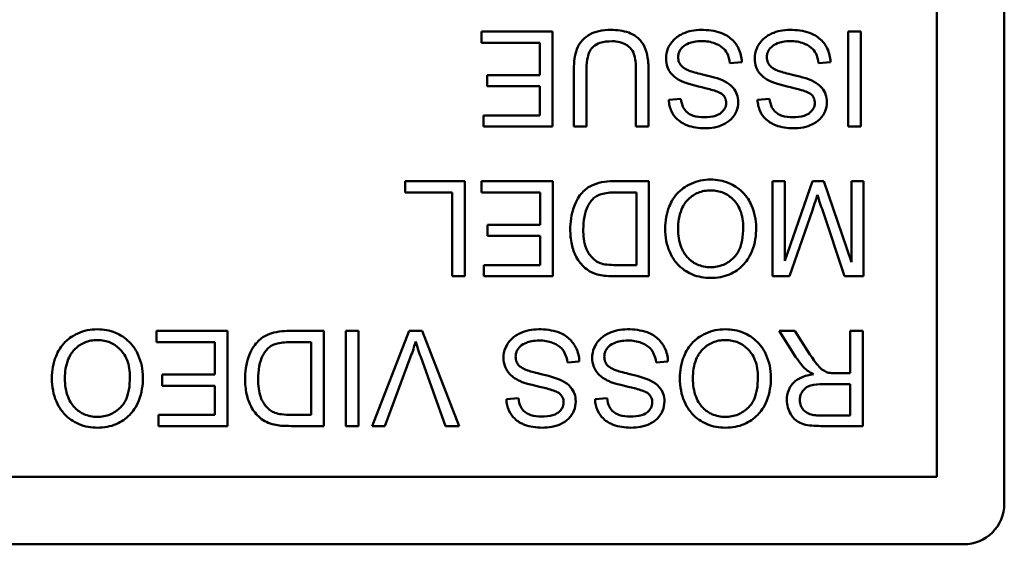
# Model space of a CAD drawing. Header units: inches. Extents: x 0.8 to 75.7, y -7.8 to 49.3.
# Tile 335 of 339: x 68.062 to 68.786, y 45.149 to 45.535. Entities that reach past the tile are written whole.
import ezdxf

# ---------------------------------------------------------------- set-up
doc = ezdxf.new("R2010")
doc.units = ezdxf.units.IN
doc.header["$MEASUREMENT"] = 0
doc.layers.add('Visible Edges(ROSSANSI)', color=7, linetype='Continuous', lineweight=50)

msp = doc.modelspace()

# ---------------------------------------------------------------- linework, layer by layer
at = {"layer": 'Visible Edges(ROSSANSI)'}
for p, q in [((68.78594, 45.86887), (68.78594, 45.17887)), ((68.73619, 45.84912), (68.73619, 45.19862)), ((68.45355, 45.52624), (68.40126, 45.52624)), ((68.40126, 45.52624), (68.40126, 45.51797)), ((68.45355, 45.45624), (68.45355, 45.52624)), ((68.68046, 45.52624), (68.67118, 45.52624)), ((68.67118, 45.52624), (68.67118, 45.45624)), ((68.68046, 45.45624), (68.68046, 45.52624)), ((68.40126, 45.51797), (68.44426, 45.51797)), ((68.44426, 45.51797), (68.44426, 45.49417)), ((68.58405, 45.50297), (68.5928, 45.50372)), ((68.6493, 45.50297), (68.65805, 45.50372)), ((68.44426, 45.49417), (68.40548, 45.49417)), ((68.40548, 45.49417), (68.40548, 45.4859)), ((68.46918, 45.49668), (68.46918, 45.45624)), ((68.47846, 45.45624), (68.47846, 45.49663)), ((68.51496, 45.49663), (68.51496, 45.45624)), ((68.52424, 45.45624), (68.52424, 45.49668)), ((68.40548, 45.4859), (68.44426, 45.4859)), ((68.44426, 45.4859), (68.44426, 45.46451)), ((68.54798, 45.47662), (68.53913, 45.47592)), ((68.61324, 45.47662), (68.60438, 45.47592)), ((68.44426, 45.46451), (68.40286, 45.46451)), ((68.40286, 45.46451), (68.40286, 45.45624)), ((68.40286, 45.45624), (68.45355, 45.45624)), ((68.46918, 45.45624), (68.47846, 45.45624)), ((68.51496, 45.45624), (68.52424, 45.45624)), ((68.67118, 45.45624), (68.68046, 45.45624)), ((68.34524, 45.41608), (68.34524, 45.40781)), ((68.38899, 45.41608), (68.34524, 45.41608)), ((68.38899, 45.34608), (68.38899, 45.41608)), ((68.45366, 45.41608), (68.40137, 45.41608)), ((68.40137, 45.41608), (68.40137, 45.40781)), ((68.45366, 45.34608), (68.45366, 45.41608)), ((68.52451, 45.41608), (68.49922, 45.41608)), ((68.52451, 45.34608), (68.52451, 45.41608)), ((68.62439, 45.41608), (68.61548, 45.41608)), ((68.61548, 45.41608), (68.61548, 45.34608)), ((68.64482, 45.41608), (68.62439, 45.3575)), ((68.62439, 45.3575), (68.62439, 45.41608)), ((68.65314, 45.41608), (68.64482, 45.41608)), ((68.67342, 45.35648), (68.65314, 45.41608)), ((68.68233, 45.41608), (68.67342, 45.41608)), ((68.67342, 45.41608), (68.67342, 45.35648)), ((68.68233, 45.34608), (68.68233, 45.41608)), ((68.34524, 45.40781), (68.37971, 45.40781)), ((68.37971, 45.40781), (68.37971, 45.34608)), ((68.40137, 45.40781), (68.44437, 45.40781)), ((68.44437, 45.40781), (68.44437, 45.38401)), ((68.50029, 45.40781), (68.51523, 45.40781)), ((68.51523, 45.40781), (68.51523, 45.35435)), ((68.62791, 45.34608), (68.64471, 45.39479)), ((68.65181, 45.39564), (68.6684, 45.34608)), ((68.44437, 45.38401), (68.40558, 45.38401)), ((68.40558, 45.38401), (68.40558, 45.37574)), ((68.40558, 45.37574), (68.44437, 45.37574)), ((68.44437, 45.37574), (68.44437, 45.35435)), ((68.44437, 45.35435), (68.40297, 45.35435)), ((68.40297, 45.35435), (68.40297, 45.34608)), ((68.51523, 45.35435), (68.5005, 45.35435)), ((68.37971, 45.34608), (68.38899, 45.34608)), ((68.40297, 45.34608), (68.45366, 45.34608)), ((68.50039, 45.34608), (68.52451, 45.34608)), ((68.61548, 45.34608), (68.62791, 45.34608)), ((68.6684, 45.34608), (68.68233, 45.34608)), ((68.21442, 45.30592), (68.16213, 45.30592)), ((68.16213, 45.30592), (68.16213, 45.29765)), ((68.21442, 45.23592), (68.21442, 45.30592)), ((68.28527, 45.30592), (68.25998, 45.30592)), ((68.28527, 45.23592), (68.28527, 45.30592)), ((68.31083, 45.30592), (68.30154, 45.30592)), ((68.30154, 45.30592), (68.30154, 45.23592)), ((68.31083, 45.23592), (68.31083, 45.30592)), ((68.34817, 45.30592), (68.32075, 45.23592)), ((68.35773, 45.30592), (68.34817, 45.30592)), ((68.38478, 45.23592), (68.35773, 45.30592)), ((68.63186, 45.30592), (68.62028, 45.30592)), ((68.62028, 45.30592), (68.63239, 45.28687)), ((68.64114, 45.29135), (68.63186, 45.30592)), ((68.6819, 45.30592), (68.67262, 45.30592)), ((68.67262, 45.30592), (68.67262, 45.27481)), ((68.6819, 45.23592), (68.6819, 45.30592)), ((68.16213, 45.29765), (68.20513, 45.29765)), ((68.20513, 45.29765), (68.20513, 45.27385)), ((68.26105, 45.29765), (68.27599, 45.29765)), ((68.27599, 45.29765), (68.27599, 45.24419)), ((68.33019, 45.23592), (68.34914, 45.28676)), ((68.35655, 45.28676), (68.37475, 45.23592)), ((68.46449, 45.28266), (68.47324, 45.2834)), ((68.52974, 45.28266), (68.53849, 45.2834)), ((68.20513, 45.27385), (68.16635, 45.27385)), ((68.16635, 45.27385), (68.16635, 45.26558)), ((68.67262, 45.27481), (68.66189, 45.27481)), ((68.16635, 45.26558), (68.20513, 45.26558)), ((68.20513, 45.26558), (68.20513, 45.24419)), ((68.65272, 45.26681), (68.67262, 45.26681)), ((68.67262, 45.26681), (68.67262, 45.24365)), ((68.42842, 45.2563), (68.41956, 45.25561)), ((68.49367, 45.2563), (68.48481, 45.25561)), ((68.20513, 45.24419), (68.16373, 45.24419)), ((68.16373, 45.24419), (68.16373, 45.23592)), ((68.27599, 45.24419), (68.26126, 45.24419)), ((68.67262, 45.24365), (68.65048, 45.24365)), ((68.16373, 45.23592), (68.21442, 45.23592)), ((68.26116, 45.23592), (68.28527, 45.23592)), ((68.30154, 45.23592), (68.31083, 45.23592)), ((68.32075, 45.23592), (68.33019, 45.23592)), ((68.37475, 45.23592), (68.38478, 45.23592)), ((68.65085, 45.23592), (68.6819, 45.23592)), ((68.73619, 45.19862), (67.3357, 45.19862)), ((68.75594, 45.14887), (67.31594, 45.14887))]:
    msp.add_line(p, q, dxfattribs=at)
msp.add_arc((68.75594, 45.17887), 0.03, 270, 0, dxfattribs=at)
for points, knots in [([(68.49655, 45.52741), (68.49358, 45.52741), (68.49053, 45.52716), (68.48515, 45.52592), (68.48274, 45.52505), (68.47955, 45.52315), (68.47683, 45.52147), (68.47261, 45.51621), (68.47156, 45.51378), (68.4696, 45.50699), (68.46918, 45.50181), (68.46918, 45.49668)], [-0.2166072, -0.2166072, -0.2166072, -0.2166072, -0.1473482, -0.1473482, -0.0880444, -0.0880444, -0.0610003, -0.0610003, -0.0390639, -0.0390639, 0, 0, 0, 0]), ([(68.52424, 45.49668), (68.52424, 45.50013), (68.52405, 45.50375), (68.52306, 45.50976), (68.52239, 45.51249), (68.52017, 45.51728), (68.51874, 45.51929), (68.51549, 45.5223), (68.51322, 45.52404), (68.50552, 45.5269), (68.50093, 45.52741), (68.49655, 45.52741)], [-0.1975273, -0.1975273, -0.1975273, -0.1975273, -0.1426157, -0.1426157, -0.1006588, -0.1006588, -0.0625294, -0.0625294, -0.0333767, -0.0333767, 0, 0, 0, 0]), ([(68.56292, 45.52741), (68.56054, 45.52741), (68.55817, 45.5272), (68.55365, 45.52628), (68.55152, 45.52561), (68.54745, 45.52375), (68.54503, 45.52235), (68.5405, 45.51784), (68.53922, 45.51542), (68.53753, 45.51137), (68.53705, 45.50895), (68.53705, 45.50644)], [-0.07460843, -0.07460843, -0.07460843, -0.07460843, -0.06031583, -0.06031583, -0.04686611, -0.04686611, -0.0334595, -0.0334595, -0.0191311, -0.0191311, 0, 0, 0, 0]), ([(68.5928, 45.50372), (68.59275, 45.50546), (68.59254, 45.50718), (68.59175, 45.51051), (68.5912, 45.51208), (68.58951, 45.5156), (68.58795, 45.51811), (68.58312, 45.52256), (68.58039, 45.52413), (68.57287, 45.52688), (68.56775, 45.52741), (68.56292, 45.52741)], [-0.1265646, -0.1265646, -0.1265646, -0.1265646, -0.1063105, -0.1063105, -0.0867708, -0.0867708, -0.06092, -0.06092, -0.0367883, -0.0367883, 0, 0, 0, 0]), ([(68.62817, 45.52741), (68.6258, 45.52741), (68.62342, 45.5272), (68.6189, 45.52628), (68.61677, 45.52561), (68.61271, 45.52375), (68.61028, 45.52235), (68.60575, 45.51784), (68.60447, 45.51542), (68.60278, 45.51137), (68.6023, 45.50895), (68.6023, 45.50644)], [-0.07460843, -0.07460843, -0.07460843, -0.07460843, -0.06031583, -0.06031583, -0.04686611, -0.04686611, -0.0334595, -0.0334595, -0.0191311, -0.0191311, 0, 0, 0, 0]), ([(68.65805, 45.50372), (68.658, 45.50546), (68.65779, 45.50718), (68.657, 45.51051), (68.65645, 45.51208), (68.65476, 45.5156), (68.65321, 45.51811), (68.64837, 45.52256), (68.64564, 45.52413), (68.63812, 45.52688), (68.633, 45.52741), (68.62817, 45.52741)], [-0.1265646, -0.1265646, -0.1265646, -0.1265646, -0.1063105, -0.1063105, -0.0867708, -0.0867708, -0.06092, -0.06092, -0.0367883, -0.0367883, 0, 0, 0, 0]), ([(68.47846, 45.49663), (68.47846, 45.49953), (68.47862, 45.50263), (68.47947, 45.50759), (68.48004, 45.50981), (68.48175, 45.51324), (68.48263, 45.51432), (68.48504, 45.51639), (68.48665, 45.51721), (68.49118, 45.51874), (68.49437, 45.51903), (68.49735, 45.51903)], [-0.07800138, -0.07800138, -0.07800138, -0.07800138, -0.06000461, -0.06000461, -0.04683519, -0.04683519, -0.03634647, -0.03634647, -0.02270714, -0.02270714, 0, 0, 0, 0]), ([(68.49735, 45.51903), (68.49927, 45.51903), (68.5012, 45.51885), (68.50517, 45.51789), (68.50669, 45.51715), (68.50921, 45.51564), (68.51045, 45.51457), (68.51282, 45.51149), (68.51345, 45.5097), (68.51471, 45.50507), (68.51496, 45.5007), (68.51496, 45.49663)], [-0.0655161, -0.0655161, -0.0655161, -0.0655161, -0.05934924, -0.05934924, -0.05237551, -0.05237551, -0.04326474, -0.04326474, -0.03108539, -0.03108539, 0, 0, 0, 0]), ([(68.54596, 45.50724), (68.54596, 45.50799), (68.54603, 45.50872), (68.54636, 45.51017), (68.5466, 45.51086), (68.54736, 45.51247), (68.54806, 45.51364), (68.55061, 45.516), (68.55223, 45.51688), (68.55599, 45.51835), (68.55902, 45.51914), (68.56335, 45.51914)], [-0.1198464, -0.1198464, -0.1198464, -0.1198464, -0.1021476, -0.1021476, -0.0845665, -0.0845665, -0.0597157, -0.0597157, -0.033016, -0.033016, 0, 0, 0, 0]), ([(68.56335, 45.51914), (68.56671, 45.51914), (68.57003, 45.51865), (68.57435, 45.51699), (68.57663, 45.51602), (68.58009, 45.51314), (68.58114, 45.51182), (68.58314, 45.50797), (68.58375, 45.50545), (68.58405, 45.50297)], [-0.107324, -0.107324, -0.107324, -0.107324, -0.0533157, -0.0533157, -0.0330085, -0.0330085, -0.0190304, -0.0190304, 0, 0, 0, 0]), ([(68.61121, 45.50724), (68.61121, 45.50799), (68.61129, 45.50872), (68.61161, 45.51017), (68.61185, 45.51086), (68.61261, 45.51247), (68.61331, 45.51364), (68.61587, 45.516), (68.61749, 45.51688), (68.62124, 45.51835), (68.62427, 45.51914), (68.6286, 45.51914)], [-0.1198464, -0.1198464, -0.1198464, -0.1198464, -0.1021476, -0.1021476, -0.0845665, -0.0845665, -0.0597157, -0.0597157, -0.033016, -0.033016, 0, 0, 0, 0]), ([(68.6286, 45.51914), (68.63196, 45.51914), (68.63529, 45.51865), (68.6396, 45.51699), (68.64188, 45.51602), (68.64534, 45.51314), (68.6464, 45.51182), (68.64839, 45.50797), (68.649, 45.50545), (68.6493, 45.50297)], [-0.107324, -0.107324, -0.107324, -0.107324, -0.0533157, -0.0533157, -0.0330085, -0.0330085, -0.0190304, -0.0190304, 0, 0, 0, 0]), ([(68.53705, 45.50644), (68.53705, 45.50419), (68.5374, 45.50199), (68.53877, 45.49841), (68.53975, 45.49639), (68.54375, 45.49221), (68.54629, 45.4906), (68.54894, 45.48937)], [-0.07507244, -0.07507244, -0.07507244, -0.07507244, -0.04408363, -0.04408363, -0.02229668, -0.02229668, 0, 0, 0, 0]), ([(68.55417, 45.49737), (68.55307, 45.49778), (68.55197, 45.49828), (68.55011, 45.49937), (68.54929, 45.49995), (68.5476, 45.50162), (68.54703, 45.50263), (68.54617, 45.50471), (68.54596, 45.50596), (68.54596, 45.50724)], [-0.02852942, -0.02852942, -0.02852942, -0.02852942, -0.02232332, -0.02232332, -0.01714408, -0.01714408, -0.00977945, -0.00977945, 0, 0, 0, 0]), ([(68.6023, 45.50644), (68.6023, 45.50419), (68.60265, 45.50199), (68.60402, 45.49841), (68.605, 45.49639), (68.609, 45.49221), (68.61154, 45.4906), (68.6142, 45.48937)], [-0.07507244, -0.07507244, -0.07507244, -0.07507244, -0.04408363, -0.04408363, -0.02229668, -0.02229668, 0, 0, 0, 0]), ([(68.61942, 45.49737), (68.61832, 45.49778), (68.61722, 45.49828), (68.61536, 45.49937), (68.61455, 45.49995), (68.61286, 45.50162), (68.61228, 45.50263), (68.61142, 45.50471), (68.61121, 45.50596), (68.61121, 45.50724)], [-0.02852942, -0.02852942, -0.02852942, -0.02852942, -0.02232332, -0.02232332, -0.01714408, -0.01714408, -0.00977945, -0.00977945, 0, 0, 0, 0]), ([(68.58026, 45.48953), (68.57625, 45.49167), (68.56878, 45.4934), (68.55961, 45.49567), (68.55596, 45.49666), (68.55417, 45.49737)], [-0.03234716, -0.03234716, -0.03234716, -0.03234716, -0.01467423, -0.01467423, 0, 0, 0, 0]), ([(68.64551, 45.48953), (68.6415, 45.49167), (68.63403, 45.4934), (68.62486, 45.49567), (68.62122, 45.49666), (68.61942, 45.49737)], [-0.03234716, -0.03234716, -0.03234716, -0.03234716, -0.01467423, -0.01467423, 0, 0, 0, 0]), ([(68.54894, 45.48937), (68.55351, 45.48729), (68.5626, 45.48543), (68.57107, 45.48326), (68.57436, 45.48228), (68.57734, 45.4808), (68.57803, 45.48039), (68.57856, 45.47993)], [-0.05341386, -0.05341386, -0.05341386, -0.05341386, -0.02217686, -0.02217686, -0.00529645, -0.00529645, 0, 0, 0, 0]), ([(68.59019, 45.47432), (68.59019, 45.47625), (68.58989, 45.47813), (68.58871, 45.48141), (68.58786, 45.48313), (68.5847, 45.48681), (68.58256, 45.48833), (68.58026, 45.48953)], [-0.05817705, -0.05817705, -0.05817705, -0.05817705, -0.03691839, -0.03691839, -0.0197421, -0.0197421, 0, 0, 0, 0]), ([(68.6142, 45.48937), (68.61876, 45.48729), (68.62786, 45.48543), (68.63633, 45.48326), (68.63961, 45.48228), (68.64259, 45.4808), (68.64329, 45.48039), (68.64381, 45.47993)], [-0.05341386, -0.05341386, -0.05341386, -0.05341386, -0.02217686, -0.02217686, -0.00529645, -0.00529645, 0, 0, 0, 0]), ([(68.65544, 45.47432), (68.65544, 45.47625), (68.65514, 45.47813), (68.65396, 45.48141), (68.65311, 45.48313), (68.64995, 45.48681), (68.64781, 45.48833), (68.64551, 45.48953)], [-0.05817705, -0.05817705, -0.05817705, -0.05817705, -0.03691839, -0.03691839, -0.0197421, -0.0197421, 0, 0, 0, 0]), ([(68.57856, 45.47993), (68.57901, 45.47951), (68.57943, 45.47906), (68.58013, 45.47808), (68.58042, 45.47757), (68.58109, 45.47596), (68.58128, 45.47483), (68.58128, 45.47368)], [-0.01796358, -0.01796358, -0.01796358, -0.01796358, -0.0132861, -0.0132861, -0.00877245, -0.00877245, 0, 0, 0, 0]), ([(68.64381, 45.47993), (68.64426, 45.47951), (68.64468, 45.47906), (68.64538, 45.47808), (68.64567, 45.47757), (68.64634, 45.47596), (68.64653, 45.47483), (68.64653, 45.47368)], [-0.01796358, -0.01796358, -0.01796358, -0.01796358, -0.0132861, -0.0132861, -0.00877245, -0.00877245, 0, 0, 0, 0]), ([(68.53913, 45.47592), (68.53918, 45.47446), (68.53936, 45.47301), (68.54001, 45.4702), (68.54047, 45.46887), (68.54208, 45.46542), (68.54346, 45.4634), (68.54764, 45.45943), (68.55025, 45.45809), (68.5566, 45.45562), (68.56105, 45.45501), (68.56548, 45.45501)], [-0.08343018, -0.08343018, -0.08343018, -0.08343018, -0.07466311, -0.07466311, -0.06617295, -0.06617295, -0.05190279, -0.05190279, -0.03376526, -0.03376526, 0, 0, 0, 0]), ([(68.56511, 45.46317), (68.56246, 45.46317), (68.55965, 45.46344), (68.55491, 45.46501), (68.55355, 45.46597), (68.55149, 45.46769), (68.55049, 45.46894), (68.54873, 45.47231), (68.54821, 45.47446), (68.54798, 45.47662)], [-0.04613229, -0.04613229, -0.04613229, -0.04613229, -0.03698273, -0.03698273, -0.02895659, -0.02895659, -0.01653601, -0.01653601, 0, 0, 0, 0]), ([(68.58128, 45.47368), (68.58128, 45.47299), (68.5812, 45.47231), (68.58089, 45.47097), (68.58065, 45.47034), (68.57971, 45.46849), (68.57879, 45.46743), (68.57697, 45.46588), (68.57571, 45.46496), (68.57083, 45.46342), (68.56784, 45.46317), (68.56511, 45.46317)], [-0.08933799, -0.08933799, -0.08933799, -0.08933799, -0.07672435, -0.07672435, -0.06432005, -0.06432005, -0.03885678, -0.03885678, -0.02076792, -0.02076792, 0, 0, 0, 0]), ([(68.56548, 45.45501), (68.56789, 45.45501), (68.57029, 45.45522), (68.57553, 45.45626), (68.57768, 45.45709), (68.58122, 45.45868), (68.58321, 45.45996), (68.58696, 45.46367), (68.58815, 45.46587), (68.58974, 45.46968), (68.59019, 45.47196), (68.59019, 45.47432)], [-0.05528023, -0.05528023, -0.05528023, -0.05528023, -0.04954856, -0.04954856, -0.0425134, -0.0425134, -0.03148023, -0.03148023, -0.01801418, -0.01801418, 0, 0, 0, 0]), ([(68.60438, 45.47592), (68.60443, 45.47446), (68.60461, 45.47301), (68.60527, 45.4702), (68.60572, 45.46887), (68.60733, 45.46542), (68.60871, 45.4634), (68.61289, 45.45943), (68.6155, 45.45809), (68.62185, 45.45562), (68.6263, 45.45501), (68.63074, 45.45501)], [-0.08343018, -0.08343018, -0.08343018, -0.08343018, -0.07466311, -0.07466311, -0.06617295, -0.06617295, -0.05190279, -0.05190279, -0.03376526, -0.03376526, 0, 0, 0, 0]), ([(68.63036, 45.46317), (68.62771, 45.46317), (68.6249, 45.46344), (68.62016, 45.46501), (68.6188, 45.46597), (68.61674, 45.46769), (68.61574, 45.46894), (68.61398, 45.47231), (68.61346, 45.47446), (68.61324, 45.47662)], [-0.04613229, -0.04613229, -0.04613229, -0.04613229, -0.03698273, -0.03698273, -0.02895659, -0.02895659, -0.01653601, -0.01653601, 0, 0, 0, 0]), ([(68.64653, 45.47368), (68.64653, 45.47299), (68.64645, 45.47231), (68.64614, 45.47097), (68.6459, 45.47034), (68.64496, 45.46849), (68.64404, 45.46743), (68.64222, 45.46588), (68.64096, 45.46496), (68.63608, 45.46342), (68.63309, 45.46317), (68.63036, 45.46317)], [-0.08933799, -0.08933799, -0.08933799, -0.08933799, -0.07672435, -0.07672435, -0.06432005, -0.06432005, -0.03885678, -0.03885678, -0.02076792, -0.02076792, 0, 0, 0, 0]), ([(68.63074, 45.45501), (68.63314, 45.45501), (68.63554, 45.45522), (68.64079, 45.45626), (68.64293, 45.45709), (68.64647, 45.45868), (68.64846, 45.45996), (68.65222, 45.46367), (68.6534, 45.46587), (68.65499, 45.46968), (68.65544, 45.47196), (68.65544, 45.47432)], [-0.05528023, -0.05528023, -0.05528023, -0.05528023, -0.04954856, -0.04954856, -0.0425134, -0.0425134, -0.03148023, -0.03148023, -0.01801418, -0.01801418, 0, 0, 0, 0]), ([(68.49922, 45.41608), (68.49473, 45.41608), (68.48884, 45.41563), (68.48073, 45.41226), (68.47836, 45.41068), (68.47401, 45.40628), (68.47178, 45.40345), (68.46702, 45.39174), (68.46662, 45.38502), (68.46662, 45.3807)], [-0.1200795, -0.1200795, -0.1200795, -0.1200795, -0.0782796, -0.0782796, -0.0553638, -0.0553638, -0.0328697, -0.0328697, 0, 0, 0, 0]), ([(68.56986, 45.41725), (68.56737, 45.41725), (68.56491, 45.41701), (68.56007, 45.41599), (68.55774, 45.41523), (68.5507, 45.41208), (68.54779, 45.4095), (68.54298, 45.40467), (68.54085, 45.40088), (68.53731, 45.39229), (68.53641, 45.38679), (68.53641, 45.38118)], [-0.09545269, -0.09545269, -0.09545269, -0.09545269, -0.08943102, -0.08943102, -0.0834784, -0.0834784, -0.07076079, -0.07076079, -0.04272432, -0.04272432, 0, 0, 0, 0]), ([(68.60337, 45.38198), (68.60337, 45.3848), (68.60309, 45.3876), (68.60192, 45.39309), (68.60105, 45.39574), (68.59863, 45.40115), (68.59665, 45.40471), (68.59036, 45.4109), (68.5869, 45.41318), (68.57893, 45.41648), (68.57445, 45.41725), (68.56986, 45.41725)], [-0.1682322, -0.1682322, -0.1682322, -0.1682322, -0.1351873, -0.1351873, -0.1023597, -0.1023597, -0.0657531, -0.0657531, -0.0349902, -0.0349902, 0, 0, 0, 0]), ([(68.48316, 45.4029), (68.48396, 45.40372), (68.48488, 45.4044), (68.48721, 45.40576), (68.48855, 45.40625), (68.49232, 45.40747), (68.49618, 45.40781), (68.50029, 45.40781)], [-0.04708302, -0.04708302, -0.04708302, -0.04708302, -0.04035783, -0.04035783, -0.03126514, -0.03126514, 0, 0, 0, 0]), ([(68.54596, 45.38108), (68.54596, 45.3859), (68.5466, 45.39087), (68.54984, 45.39855), (68.55164, 45.40098), (68.55568, 45.40492), (68.55799, 45.40648), (68.56357, 45.40879), (68.56671, 45.4093), (68.56991, 45.4093)], [-0.09679235, -0.09679235, -0.09679235, -0.09679235, -0.06739595, -0.06739595, -0.04602454, -0.04602454, -0.02441336, -0.02441336, 0, 0, 0, 0]), ([(68.56991, 45.4093), (68.57157, 45.4093), (68.57322, 45.40916), (68.57638, 45.40855), (68.57788, 45.4081), (68.5821, 45.40631), (68.58451, 45.40459), (68.58812, 45.40089), (68.59016, 45.39842), (68.59324, 45.39062), (68.59382, 45.38633), (68.59382, 45.38209)], [-0.1546798, -0.1546798, -0.1546798, -0.1546798, -0.1305725, -0.1305725, -0.1076542, -0.1076542, -0.063798, -0.063798, -0.0323126, -0.0323126, 0, 0, 0, 0]), ([(68.47617, 45.38054), (68.47617, 45.38364), (68.47638, 45.38685), (68.4776, 45.39331), (68.47852, 45.39562), (68.48026, 45.39931), (68.48152, 45.40126), (68.48316, 45.4029)], [-0.04322359, -0.04322359, -0.04322359, -0.04322359, -0.03115537, -0.03115537, -0.01763793, -0.01763793, 0, 0, 0, 0]), ([(68.64471, 45.39479), (68.64544, 45.3969), (68.64622, 45.39918), (68.64742, 45.40278), (68.64799, 45.4045), (68.64845, 45.40599)], [-0.02908715, -0.02908715, -0.02908715, -0.02908715, -0.01194965, -0.01194965, 0, 0, 0, 0]), ([(68.64845, 45.40599), (68.64887, 45.40463), (68.64939, 45.40305), (68.65046, 45.39973), (68.65116, 45.3976), (68.65181, 45.39564)], [-0.02649368, -0.02649368, -0.02649368, -0.02649368, -0.01572996, -0.01572996, 0, 0, 0, 0]), ([(68.46662, 45.3807), (68.46662, 45.37701), (68.46694, 45.37329), (68.46846, 45.36623), (68.46955, 45.36314), (68.47269, 45.35719), (68.4749, 45.35442), (68.47766, 45.35211)], [-0.07618913, -0.07618913, -0.07618913, -0.07618913, -0.05129348, -0.05129348, -0.02748299, -0.02748299, 0, 0, 0, 0]), ([(68.48855, 45.35579), (68.48735, 45.35625), (68.48623, 45.35685), (68.48408, 45.35839), (68.48309, 45.35932), (68.48084, 45.36188), (68.47925, 45.36396), (68.47665, 45.37125), (68.47617, 45.37589), (68.47617, 45.38054)], [-0.1050644, -0.1050644, -0.1050644, -0.1050644, -0.0860517, -0.0860517, -0.0659504, -0.0659504, -0.0354965, -0.0354965, 0, 0, 0, 0]), ([(68.53641, 45.38118), (68.53641, 45.37815), (68.53666, 45.37512), (68.53778, 45.36934), (68.53861, 45.36662), (68.54182, 45.35923), (68.54433, 45.35619), (68.55004, 45.35042), (68.55408, 45.34842), (68.56076, 45.34564), (68.56525, 45.34485), (68.56986, 45.34485)], [-0.07681568, -0.07681568, -0.07681568, -0.07681568, -0.0708986, -0.0708986, -0.06534204, -0.06534204, -0.05518146, -0.05518146, -0.0351539, -0.0351539, 0, 0, 0, 0]), ([(68.56981, 45.3528), (68.56809, 45.3528), (68.56639, 45.35296), (68.56309, 45.35365), (68.56152, 45.35415), (68.55801, 45.35574), (68.55553, 45.3572), (68.55166, 45.36122), (68.54978, 45.36368), (68.5466, 45.37177), (68.54596, 45.37644), (68.54596, 45.38108)], [-0.1797127, -0.1797127, -0.1797127, -0.1797127, -0.1447044, -0.1447044, -0.1108661, -0.1108661, -0.066223, -0.066223, -0.0353474, -0.0353474, 0, 0, 0, 0]), ([(68.59382, 45.38209), (68.59382, 45.37896), (68.59361, 45.37573), (68.59257, 45.37008), (68.59184, 45.36752), (68.58973, 45.3631), (68.58845, 45.36122), (68.58462, 45.35753), (68.58204, 45.35577), (68.57624, 45.35336), (68.57307, 45.3528), (68.56981, 45.3528)], [-0.1091134, -0.1091134, -0.1091134, -0.1091134, -0.0852016, -0.0852016, -0.0653463, -0.0653463, -0.0478786, -0.0478786, -0.0248683, -0.0248683, 0, 0, 0, 0]), ([(68.56986, 45.34485), (68.57231, 45.34485), (68.57475, 45.34505), (68.57942, 45.34594), (68.58162, 45.3466), (68.58753, 45.34912), (68.59085, 45.35145), (68.59564, 45.35637), (68.59841, 45.35969), (68.6026, 45.37034), (68.60337, 45.37621), (68.60337, 45.38198)], [-0.2269139, -0.2269139, -0.2269139, -0.2269139, -0.1883472, -0.1883472, -0.1521264, -0.1521264, -0.0871063, -0.0871063, -0.0440243, -0.0440243, 0, 0, 0, 0]), ([(68.47766, 45.35211), (68.47909, 45.35088), (68.48065, 45.34986), (68.48411, 45.34817), (68.48598, 45.34753), (68.48791, 45.34709)], [-0.02936972, -0.02936972, -0.02936972, -0.02936972, -0.01506774, -0.01506774, 0, 0, 0, 0]), ([(68.5005, 45.35435), (68.4982, 45.35435), (68.49569, 45.35443), (68.49169, 45.35491), (68.48996, 45.35524), (68.48855, 45.35579)], [-0.0269249, -0.0269249, -0.0269249, -0.0269249, -0.01152465, -0.01152465, 0, 0, 0, 0]), ([(68.48791, 45.34709), (68.48958, 45.3467), (68.49148, 45.34647), (68.49554, 45.34614), (68.49804, 45.34608), (68.50039, 45.34608)], [-0.03094406, -0.03094406, -0.03094406, -0.03094406, -0.01790256, -0.01790256, 0, 0, 0, 0]), ([(68.11865, 45.30709), (68.11616, 45.30709), (68.11369, 45.30685), (68.10885, 45.30583), (68.10653, 45.30507), (68.09949, 45.30192), (68.09658, 45.29934), (68.09177, 45.29451), (68.08963, 45.29072), (68.08609, 45.28213), (68.08519, 45.27663), (68.08519, 45.27103)], [-0.09545269, -0.09545269, -0.09545269, -0.09545269, -0.08943102, -0.08943102, -0.0834784, -0.0834784, -0.07076079, -0.07076079, -0.04272432, -0.04272432, 0, 0, 0, 0]), ([(68.15215, 45.27183), (68.15215, 45.27464), (68.15187, 45.27744), (68.15071, 45.28293), (68.14984, 45.28558), (68.14742, 45.29099), (68.14543, 45.29455), (68.13915, 45.30074), (68.13569, 45.30302), (68.12771, 45.30633), (68.12324, 45.30709), (68.11865, 45.30709)], [-0.1682322, -0.1682322, -0.1682322, -0.1682322, -0.1351873, -0.1351873, -0.1023597, -0.1023597, -0.0657531, -0.0657531, -0.0349902, -0.0349902, 0, 0, 0, 0]), ([(68.25998, 45.30592), (68.25549, 45.30592), (68.24961, 45.30547), (68.24149, 45.3021), (68.23912, 45.30052), (68.23477, 45.29612), (68.23255, 45.29329), (68.22779, 45.28158), (68.22738, 45.27486), (68.22738, 45.27054)], [-0.1200795, -0.1200795, -0.1200795, -0.1200795, -0.0782796, -0.0782796, -0.0553638, -0.0553638, -0.0328697, -0.0328697, 0, 0, 0, 0]), ([(68.44336, 45.30709), (68.44098, 45.30709), (68.43861, 45.30688), (68.43408, 45.30596), (68.43196, 45.30529), (68.42789, 45.30343), (68.42546, 45.30203), (68.42093, 45.29752), (68.41966, 45.2951), (68.41796, 45.29105), (68.41748, 45.28863), (68.41748, 45.28612)], [-0.07460843, -0.07460843, -0.07460843, -0.07460843, -0.06031583, -0.06031583, -0.04686611, -0.04686611, -0.0334595, -0.0334595, -0.0191311, -0.0191311, 0, 0, 0, 0]), ([(68.47324, 45.2834), (68.47318, 45.28514), (68.47297, 45.28686), (68.47219, 45.29019), (68.47164, 45.29177), (68.46995, 45.29528), (68.46839, 45.2978), (68.46356, 45.30224), (68.46083, 45.30381), (68.4533, 45.30656), (68.44819, 45.30709), (68.44336, 45.30709)], [-0.1265646, -0.1265646, -0.1265646, -0.1265646, -0.1063105, -0.1063105, -0.0867708, -0.0867708, -0.06092, -0.06092, -0.0367883, -0.0367883, 0, 0, 0, 0]), ([(68.50861, 45.30709), (68.50623, 45.30709), (68.50386, 45.30688), (68.49933, 45.30596), (68.49721, 45.30529), (68.49314, 45.30343), (68.49071, 45.30203), (68.48619, 45.29752), (68.48491, 45.2951), (68.48322, 45.29105), (68.48273, 45.28863), (68.48273, 45.28612)], [-0.07460843, -0.07460843, -0.07460843, -0.07460843, -0.06031583, -0.06031583, -0.04686611, -0.04686611, -0.0334595, -0.0334595, -0.0191311, -0.0191311, 0, 0, 0, 0]), ([(68.53849, 45.2834), (68.53843, 45.28514), (68.53822, 45.28686), (68.53744, 45.29019), (68.53689, 45.29177), (68.5352, 45.29528), (68.53364, 45.2978), (68.52881, 45.30224), (68.52608, 45.30381), (68.51855, 45.30656), (68.51344, 45.30709), (68.50861, 45.30709)], [-0.1265646, -0.1265646, -0.1265646, -0.1265646, -0.1063105, -0.1063105, -0.0867708, -0.0867708, -0.06092, -0.06092, -0.0367883, -0.0367883, 0, 0, 0, 0]), ([(68.58069, 45.30709), (68.5782, 45.30709), (68.57574, 45.30685), (68.5709, 45.30583), (68.56857, 45.30507), (68.56153, 45.30192), (68.55863, 45.29934), (68.55381, 45.29451), (68.55168, 45.29072), (68.54814, 45.28213), (68.54724, 45.27663), (68.54724, 45.27103)], [-0.09545269, -0.09545269, -0.09545269, -0.09545269, -0.08943102, -0.08943102, -0.0834784, -0.0834784, -0.07076079, -0.07076079, -0.04272432, -0.04272432, 0, 0, 0, 0]), ([(68.6142, 45.27183), (68.6142, 45.27464), (68.61392, 45.27744), (68.61275, 45.28293), (68.61188, 45.28558), (68.60946, 45.29099), (68.60748, 45.29455), (68.60119, 45.30074), (68.59773, 45.30302), (68.58976, 45.30633), (68.58528, 45.30709), (68.58069, 45.30709)], [-0.1682322, -0.1682322, -0.1682322, -0.1682322, -0.1351873, -0.1351873, -0.1023597, -0.1023597, -0.0657531, -0.0657531, -0.0349902, -0.0349902, 0, 0, 0, 0]), ([(68.09475, 45.27092), (68.09475, 45.27574), (68.09539, 45.28071), (68.09863, 45.28839), (68.10043, 45.29082), (68.10446, 45.29476), (68.10677, 45.29632), (68.11236, 45.29863), (68.1155, 45.29914), (68.1187, 45.29914)], [-0.09679235, -0.09679235, -0.09679235, -0.09679235, -0.06739595, -0.06739595, -0.04602454, -0.04602454, -0.02441336, -0.02441336, 0, 0, 0, 0]), ([(68.1187, 45.29914), (68.12035, 45.29914), (68.122, 45.299), (68.12517, 45.29839), (68.12667, 45.29794), (68.13089, 45.29615), (68.1333, 45.29443), (68.13691, 45.29073), (68.13895, 45.28826), (68.14203, 45.28046), (68.1426, 45.27617), (68.1426, 45.27193)], [-0.1546798, -0.1546798, -0.1546798, -0.1546798, -0.1305725, -0.1305725, -0.1076542, -0.1076542, -0.063798, -0.063798, -0.0323126, -0.0323126, 0, 0, 0, 0]), ([(68.42639, 45.28692), (68.42639, 45.28767), (68.42647, 45.2884), (68.42679, 45.28985), (68.42703, 45.29054), (68.42779, 45.29215), (68.42849, 45.29332), (68.43105, 45.29568), (68.43267, 45.29657), (68.43642, 45.29803), (68.43945, 45.29882), (68.44378, 45.29882)], [-0.1198464, -0.1198464, -0.1198464, -0.1198464, -0.1021476, -0.1021476, -0.0845665, -0.0845665, -0.0597157, -0.0597157, -0.033016, -0.033016, 0, 0, 0, 0]), ([(68.44378, 45.29882), (68.44714, 45.29882), (68.45047, 45.29833), (68.45478, 45.29667), (68.45707, 45.2957), (68.46052, 45.29282), (68.46158, 45.2915), (68.46357, 45.28765), (68.46419, 45.28514), (68.46449, 45.28266)], [-0.107324, -0.107324, -0.107324, -0.107324, -0.0533157, -0.0533157, -0.0330085, -0.0330085, -0.0190304, -0.0190304, 0, 0, 0, 0]), ([(68.49164, 45.28692), (68.49164, 45.28767), (68.49172, 45.2884), (68.49204, 45.28985), (68.49228, 45.29054), (68.49305, 45.29215), (68.49374, 45.29332), (68.4963, 45.29568), (68.49792, 45.29657), (68.50167, 45.29803), (68.5047, 45.29882), (68.50904, 45.29882)], [-0.1198464, -0.1198464, -0.1198464, -0.1198464, -0.1021476, -0.1021476, -0.0845665, -0.0845665, -0.0597157, -0.0597157, -0.033016, -0.033016, 0, 0, 0, 0]), ([(68.50904, 45.29882), (68.5124, 45.29882), (68.51572, 45.29833), (68.52004, 45.29667), (68.52232, 45.2957), (68.52577, 45.29282), (68.52683, 45.2915), (68.52882, 45.28765), (68.52944, 45.28514), (68.52974, 45.28266)], [-0.107324, -0.107324, -0.107324, -0.107324, -0.0533157, -0.0533157, -0.0330085, -0.0330085, -0.0190304, -0.0190304, 0, 0, 0, 0]), ([(68.55679, 45.27092), (68.55679, 45.27574), (68.55743, 45.28071), (68.56067, 45.28839), (68.56247, 45.29082), (68.56651, 45.29476), (68.56882, 45.29632), (68.5744, 45.29863), (68.57754, 45.29914), (68.58074, 45.29914)], [-0.09679235, -0.09679235, -0.09679235, -0.09679235, -0.06739595, -0.06739595, -0.04602454, -0.04602454, -0.02441336, -0.02441336, 0, 0, 0, 0]), ([(68.58074, 45.29914), (68.5824, 45.29914), (68.58405, 45.299), (68.58721, 45.29839), (68.58871, 45.29794), (68.59293, 45.29615), (68.59534, 45.29443), (68.59895, 45.29073), (68.60099, 45.28826), (68.60407, 45.28046), (68.60465, 45.27617), (68.60465, 45.27193)], [-0.1546798, -0.1546798, -0.1546798, -0.1546798, -0.1305725, -0.1305725, -0.1076542, -0.1076542, -0.063798, -0.063798, -0.0323126, -0.0323126, 0, 0, 0, 0]), ([(68.23693, 45.27038), (68.23693, 45.27349), (68.23714, 45.27669), (68.23836, 45.28315), (68.23928, 45.28546), (68.24102, 45.28916), (68.24229, 45.2911), (68.24392, 45.29274)], [-0.04322359, -0.04322359, -0.04322359, -0.04322359, -0.03115537, -0.03115537, -0.01763793, -0.01763793, 0, 0, 0, 0]), ([(68.24392, 45.29274), (68.24472, 45.29356), (68.24564, 45.29425), (68.24797, 45.2956), (68.24932, 45.29609), (68.25308, 45.29731), (68.25695, 45.29765), (68.26105, 45.29765)], [-0.04708302, -0.04708302, -0.04708302, -0.04708302, -0.04035783, -0.04035783, -0.03126514, -0.03126514, 0, 0, 0, 0]), ([(68.34914, 45.28676), (68.34984, 45.28865), (68.35051, 45.29056), (68.35175, 45.29436), (68.35233, 45.29627), (68.35287, 45.29818)], [-0.03052476, -0.03052476, -0.03052476, -0.03052476, -0.01515726, -0.01515726, 0, 0, 0, 0]), ([(68.35287, 45.29818), (68.35339, 45.29633), (68.35395, 45.29449), (68.35517, 45.29069), (68.35585, 45.28872), (68.35655, 45.28676)], [-0.03042318, -0.03042318, -0.03042318, -0.03042318, -0.0157987, -0.0157987, 0, 0, 0, 0]), ([(68.65672, 45.27513), (68.65561, 45.27541), (68.65455, 45.27585), (68.65222, 45.27713), (68.65125, 45.27793), (68.64874, 45.28043), (68.6463, 45.28334), (68.64114, 45.29135)], [-0.1511237, -0.1511237, -0.1511237, -0.1511237, -0.1173884, -0.1173884, -0.0726057, -0.0726057, 0, 0, 0, 0]), ([(68.41748, 45.28612), (68.41748, 45.28387), (68.41783, 45.28167), (68.4192, 45.27809), (68.42018, 45.27607), (68.42419, 45.27189), (68.42673, 45.27028), (68.42938, 45.26905)], [-0.07507244, -0.07507244, -0.07507244, -0.07507244, -0.04408363, -0.04408363, -0.02229668, -0.02229668, 0, 0, 0, 0]), ([(68.43461, 45.27705), (68.43351, 45.27746), (68.4324, 45.27796), (68.43054, 45.27905), (68.42973, 45.27963), (68.42804, 45.2813), (68.42747, 45.28231), (68.42661, 45.28439), (68.42639, 45.28564), (68.42639, 45.28692)], [-0.02852942, -0.02852942, -0.02852942, -0.02852942, -0.02232332, -0.02232332, -0.01714408, -0.01714408, -0.00977945, -0.00977945, 0, 0, 0, 0]), ([(68.48273, 45.28612), (68.48273, 45.28387), (68.48309, 45.28167), (68.48445, 45.27809), (68.48544, 45.27607), (68.48944, 45.27189), (68.49198, 45.27028), (68.49463, 45.26905)], [-0.07507244, -0.07507244, -0.07507244, -0.07507244, -0.04408363, -0.04408363, -0.02229668, -0.02229668, 0, 0, 0, 0]), ([(68.49986, 45.27705), (68.49876, 45.27746), (68.49765, 45.27796), (68.4958, 45.27905), (68.49498, 45.27963), (68.49329, 45.2813), (68.49272, 45.28231), (68.49186, 45.28439), (68.49164, 45.28564), (68.49164, 45.28692)], [-0.02852942, -0.02852942, -0.02852942, -0.02852942, -0.02232332, -0.02232332, -0.01714408, -0.01714408, -0.00977945, -0.00977945, 0, 0, 0, 0]), ([(68.63239, 45.28687), (68.63354, 45.2851), (68.63478, 45.28337), (68.63735, 45.28025), (68.63866, 45.27884), (68.64007, 45.27753)], [-0.0307474, -0.0307474, -0.0307474, -0.0307474, -0.01464062, -0.01464062, 0, 0, 0, 0]), ([(68.4607, 45.26921), (68.45669, 45.27135), (68.44921, 45.27308), (68.44004, 45.27535), (68.4364, 45.27634), (68.43461, 45.27705)], [-0.03234716, -0.03234716, -0.03234716, -0.03234716, -0.01467423, -0.01467423, 0, 0, 0, 0]), ([(68.52595, 45.26921), (68.52194, 45.27135), (68.51446, 45.27308), (68.5053, 45.27535), (68.50165, 45.27634), (68.49986, 45.27705)], [-0.03234716, -0.03234716, -0.03234716, -0.03234716, -0.01467423, -0.01467423, 0, 0, 0, 0]), ([(68.64007, 45.27753), (68.64079, 45.2769), (68.64161, 45.27632), (68.64344, 45.27518), (68.64454, 45.27459), (68.64562, 45.27407)], [-0.01641803, -0.01641803, -0.01641803, -0.01641803, -0.00914547, -0.00914547, 0, 0, 0, 0]), ([(68.08519, 45.27103), (68.08519, 45.26799), (68.08545, 45.26496), (68.08657, 45.25918), (68.08739, 45.25646), (68.09061, 45.24907), (68.09312, 45.24604), (68.09883, 45.24026), (68.10286, 45.23826), (68.10955, 45.23548), (68.11403, 45.23469), (68.11865, 45.23469)], [-0.07681568, -0.07681568, -0.07681568, -0.07681568, -0.0708986, -0.0708986, -0.06534204, -0.06534204, -0.05518146, -0.05518146, -0.0351539, -0.0351539, 0, 0, 0, 0]), ([(68.11859, 45.24264), (68.11688, 45.24264), (68.11518, 45.2428), (68.11187, 45.24349), (68.11031, 45.244), (68.1068, 45.24558), (68.10432, 45.24705), (68.10044, 45.25106), (68.09857, 45.25352), (68.09538, 45.26161), (68.09475, 45.26628), (68.09475, 45.27092)], [-0.1797127, -0.1797127, -0.1797127, -0.1797127, -0.1447044, -0.1447044, -0.1108661, -0.1108661, -0.066223, -0.066223, -0.0353474, -0.0353474, 0, 0, 0, 0]), ([(68.1426, 45.27193), (68.1426, 45.2688), (68.14239, 45.26557), (68.14136, 45.25992), (68.14063, 45.25736), (68.13852, 45.25294), (68.13724, 45.25106), (68.13341, 45.24737), (68.13083, 45.24561), (68.12503, 45.2432), (68.12186, 45.24264), (68.11859, 45.24264)], [-0.1091134, -0.1091134, -0.1091134, -0.1091134, -0.0852016, -0.0852016, -0.0653463, -0.0653463, -0.0478786, -0.0478786, -0.0248683, -0.0248683, 0, 0, 0, 0]), ([(68.11865, 45.23469), (68.1211, 45.23469), (68.12354, 45.23489), (68.12821, 45.23578), (68.13041, 45.23644), (68.13632, 45.23896), (68.13964, 45.24129), (68.14443, 45.24621), (68.1472, 45.24953), (68.15138, 45.26018), (68.15215, 45.26605), (68.15215, 45.27183)], [-0.2269139, -0.2269139, -0.2269139, -0.2269139, -0.1883472, -0.1883472, -0.1521264, -0.1521264, -0.0871063, -0.0871063, -0.0440243, -0.0440243, 0, 0, 0, 0]), ([(68.22738, 45.27054), (68.22738, 45.26685), (68.2277, 45.26313), (68.22922, 45.25607), (68.23031, 45.25298), (68.23346, 45.24703), (68.23566, 45.24426), (68.23843, 45.24195)], [-0.07618913, -0.07618913, -0.07618913, -0.07618913, -0.05129348, -0.05129348, -0.02748299, -0.02748299, 0, 0, 0, 0]), ([(68.24931, 45.24563), (68.24811, 45.24609), (68.24699, 45.2467), (68.24484, 45.24823), (68.24385, 45.24916), (68.2416, 45.25172), (68.24001, 45.2538), (68.23742, 45.26109), (68.23693, 45.26573), (68.23693, 45.27038)], [-0.1050644, -0.1050644, -0.1050644, -0.1050644, -0.0860517, -0.0860517, -0.0659504, -0.0659504, -0.0354965, -0.0354965, 0, 0, 0, 0]), ([(68.54724, 45.27103), (68.54724, 45.26799), (68.54749, 45.26496), (68.54862, 45.25918), (68.54944, 45.25646), (68.55265, 45.24907), (68.55516, 45.24604), (68.56087, 45.24026), (68.56491, 45.23826), (68.57159, 45.23548), (68.57608, 45.23469), (68.58069, 45.23469)], [-0.07681568, -0.07681568, -0.07681568, -0.07681568, -0.0708986, -0.0708986, -0.06534204, -0.06534204, -0.05518146, -0.05518146, -0.0351539, -0.0351539, 0, 0, 0, 0]), ([(68.58064, 45.24264), (68.57892, 45.24264), (68.57722, 45.2428), (68.57392, 45.24349), (68.57235, 45.244), (68.56885, 45.24558), (68.56636, 45.24705), (68.56249, 45.25106), (68.56061, 45.25352), (68.55743, 45.26161), (68.55679, 45.26628), (68.55679, 45.27092)], [-0.1797127, -0.1797127, -0.1797127, -0.1797127, -0.1447044, -0.1447044, -0.1108661, -0.1108661, -0.066223, -0.066223, -0.0353474, -0.0353474, 0, 0, 0, 0]), ([(68.60465, 45.27193), (68.60465, 45.2688), (68.60444, 45.26557), (68.6034, 45.25992), (68.60267, 45.25736), (68.60056, 45.25294), (68.59928, 45.25106), (68.59546, 45.24737), (68.59287, 45.24561), (68.58707, 45.2432), (68.5839, 45.24264), (68.58064, 45.24264)], [-0.1091134, -0.1091134, -0.1091134, -0.1091134, -0.0852016, -0.0852016, -0.0653463, -0.0653463, -0.0478786, -0.0478786, -0.0248683, -0.0248683, 0, 0, 0, 0]), ([(68.58069, 45.23469), (68.58314, 45.23469), (68.58559, 45.23489), (68.59025, 45.23578), (68.59245, 45.23644), (68.59836, 45.23896), (68.60168, 45.24129), (68.60647, 45.24621), (68.60924, 45.24953), (68.61343, 45.26018), (68.6142, 45.26605), (68.6142, 45.27183)], [-0.2269139, -0.2269139, -0.2269139, -0.2269139, -0.1883472, -0.1883472, -0.1521264, -0.1521264, -0.0871063, -0.0871063, -0.0440243, -0.0440243, 0, 0, 0, 0]), ([(68.64562, 45.27407), (68.64242, 45.27362), (68.63913, 45.27283), (68.63425, 45.27051), (68.63246, 45.26932), (68.62996, 45.26677), (68.62841, 45.26499), (68.62634, 45.25997), (68.62593, 45.25752), (68.62593, 45.25502)], [-0.1269982, -0.1269982, -0.1269982, -0.1269982, -0.0756067, -0.0756067, -0.0413406, -0.0413406, -0.0190826, -0.0190826, 0, 0, 0, 0]), ([(68.66189, 45.27481), (68.6609, 45.27481), (68.65981, 45.27483), (68.65816, 45.27493), (68.65737, 45.275), (68.65672, 45.27513)], [-0.01269309, -0.01269309, -0.01269309, -0.01269309, -0.00503137, -0.00503137, 0, 0, 0, 0]), ([(68.42938, 45.26905), (68.43394, 45.26697), (68.44304, 45.26511), (68.45151, 45.26294), (68.4548, 45.26196), (68.45777, 45.26048), (68.45847, 45.26007), (68.45899, 45.25961)], [-0.05341386, -0.05341386, -0.05341386, -0.05341386, -0.02217686, -0.02217686, -0.00529645, -0.00529645, 0, 0, 0, 0]), ([(68.47062, 45.25401), (68.47062, 45.25593), (68.47033, 45.25781), (68.46915, 45.26109), (68.46829, 45.26281), (68.46513, 45.26649), (68.463, 45.26801), (68.4607, 45.26921)], [-0.05817705, -0.05817705, -0.05817705, -0.05817705, -0.03691839, -0.03691839, -0.0197421, -0.0197421, 0, 0, 0, 0]), ([(68.49463, 45.26905), (68.49919, 45.26697), (68.50829, 45.26511), (68.51676, 45.26294), (68.52005, 45.26196), (68.52302, 45.26048), (68.52372, 45.26007), (68.52424, 45.25961)], [-0.05341386, -0.05341386, -0.05341386, -0.05341386, -0.02217686, -0.02217686, -0.00529645, -0.00529645, 0, 0, 0, 0]), ([(68.53587, 45.25401), (68.53587, 45.25593), (68.53558, 45.25781), (68.5344, 45.26109), (68.53354, 45.26281), (68.53038, 45.26649), (68.52825, 45.26801), (68.52595, 45.26921)], [-0.05817705, -0.05817705, -0.05817705, -0.05817705, -0.03691839, -0.03691839, -0.0197421, -0.0197421, 0, 0, 0, 0]), ([(68.63548, 45.25502), (68.63548, 45.256), (68.6356, 45.25696), (68.6361, 45.25886), (68.63647, 45.25976), (68.63775, 45.26205), (68.63864, 45.26298), (68.64086, 45.26479), (68.64239, 45.2654), (68.64618, 45.26656), (68.6495, 45.26681), (68.65272, 45.26681)], [-0.04770096, -0.04770096, -0.04770096, -0.04770096, -0.04422972, -0.04422972, -0.040744, -0.040744, -0.034915, -0.034915, -0.02448331, -0.02448331, 0, 0, 0, 0]), ([(68.41956, 45.25561), (68.41961, 45.25414), (68.41979, 45.25269), (68.42045, 45.24988), (68.42091, 45.24855), (68.42251, 45.2451), (68.42389, 45.24308), (68.42807, 45.23911), (68.43068, 45.23777), (68.43703, 45.2353), (68.44149, 45.23469), (68.44592, 45.23469)], [-0.08343018, -0.08343018, -0.08343018, -0.08343018, -0.07466311, -0.07466311, -0.06617295, -0.06617295, -0.05190279, -0.05190279, -0.03376526, -0.03376526, 0, 0, 0, 0]), ([(68.44555, 45.24285), (68.44289, 45.24285), (68.44009, 45.24313), (68.43535, 45.2447), (68.43398, 45.24565), (68.43192, 45.24737), (68.43093, 45.24862), (68.42917, 45.25199), (68.42864, 45.25414), (68.42842, 45.2563)], [-0.04613229, -0.04613229, -0.04613229, -0.04613229, -0.03698273, -0.03698273, -0.02895659, -0.02895659, -0.01653601, -0.01653601, 0, 0, 0, 0]), ([(68.45899, 45.25961), (68.45945, 45.2592), (68.45986, 45.25874), (68.46056, 45.25776), (68.46085, 45.25725), (68.46152, 45.25564), (68.46171, 45.25452), (68.46171, 45.25337)], [-0.01796358, -0.01796358, -0.01796358, -0.01796358, -0.0132861, -0.0132861, -0.00877245, -0.00877245, 0, 0, 0, 0]), ([(68.48481, 45.25561), (68.48486, 45.25414), (68.48505, 45.25269), (68.4857, 45.24988), (68.48616, 45.24855), (68.48776, 45.2451), (68.48915, 45.24308), (68.49332, 45.23911), (68.49593, 45.23777), (68.50228, 45.2353), (68.50674, 45.23469), (68.51117, 45.23469)], [-0.08343018, -0.08343018, -0.08343018, -0.08343018, -0.07466311, -0.07466311, -0.06617295, -0.06617295, -0.05190279, -0.05190279, -0.03376526, -0.03376526, 0, 0, 0, 0]), ([(68.5108, 45.24285), (68.50814, 45.24285), (68.50534, 45.24313), (68.5006, 45.2447), (68.49924, 45.24565), (68.49717, 45.24737), (68.49618, 45.24862), (68.49442, 45.25199), (68.49389, 45.25414), (68.49367, 45.2563)], [-0.04613229, -0.04613229, -0.04613229, -0.04613229, -0.03698273, -0.03698273, -0.02895659, -0.02895659, -0.01653601, -0.01653601, 0, 0, 0, 0]), ([(68.52424, 45.25961), (68.5247, 45.2592), (68.52511, 45.25874), (68.52582, 45.25776), (68.5261, 45.25725), (68.52677, 45.25564), (68.52696, 45.25452), (68.52696, 45.25337)], [-0.01796358, -0.01796358, -0.01796358, -0.01796358, -0.0132861, -0.0132861, -0.00877245, -0.00877245, 0, 0, 0, 0]), ([(68.46171, 45.25337), (68.46171, 45.25267), (68.46164, 45.25199), (68.46132, 45.25065), (68.46109, 45.25002), (68.46014, 45.24817), (68.45922, 45.24711), (68.4574, 45.24557), (68.45614, 45.24464), (68.45126, 45.2431), (68.44827, 45.24285), (68.44555, 45.24285)], [-0.08933799, -0.08933799, -0.08933799, -0.08933799, -0.07672435, -0.07672435, -0.06432005, -0.06432005, -0.03885678, -0.03885678, -0.02076792, -0.02076792, 0, 0, 0, 0]), ([(68.44592, 45.23469), (68.44832, 45.23469), (68.45072, 45.2349), (68.45597, 45.23594), (68.45811, 45.23677), (68.46166, 45.23837), (68.46365, 45.23964), (68.4674, 45.24335), (68.46858, 45.24555), (68.47018, 45.24937), (68.47062, 45.25164), (68.47062, 45.25401)], [-0.05528023, -0.05528023, -0.05528023, -0.05528023, -0.04954856, -0.04954856, -0.0425134, -0.0425134, -0.03148023, -0.03148023, -0.01801418, -0.01801418, 0, 0, 0, 0]), ([(68.52696, 45.25337), (68.52696, 45.25267), (68.52689, 45.25199), (68.52657, 45.25065), (68.52634, 45.25002), (68.52539, 45.24817), (68.52447, 45.24711), (68.52265, 45.24557), (68.52139, 45.24464), (68.51651, 45.2431), (68.51352, 45.24285), (68.5108, 45.24285)], [-0.08933799, -0.08933799, -0.08933799, -0.08933799, -0.07672435, -0.07672435, -0.06432005, -0.06432005, -0.03885678, -0.03885678, -0.02076792, -0.02076792, 0, 0, 0, 0]), ([(68.51117, 45.23469), (68.51357, 45.23469), (68.51597, 45.2349), (68.52122, 45.23594), (68.52336, 45.23677), (68.52691, 45.23837), (68.5289, 45.23964), (68.53265, 45.24335), (68.53384, 45.24555), (68.53543, 45.24937), (68.53587, 45.25164), (68.53587, 45.25401)], [-0.05528023, -0.05528023, -0.05528023, -0.05528023, -0.04954856, -0.04954856, -0.0425134, -0.0425134, -0.03148023, -0.03148023, -0.01801418, -0.01801418, 0, 0, 0, 0]), ([(68.62593, 45.25502), (68.62593, 45.25318), (68.62616, 45.25136), (68.62712, 45.24783), (68.62783, 45.24618), (68.62955, 45.2433), (68.63078, 45.24157), (68.63467, 45.23849), (68.63667, 45.23772), (68.64193, 45.23623), (68.64648, 45.23592), (68.65085, 45.23592)], [-0.09785493, -0.09785493, -0.09785493, -0.09785493, -0.08031456, -0.08031456, -0.0630443, -0.0630443, -0.04843176, -0.04843176, -0.03327299, -0.03327299, 0, 0, 0, 0]), ([(68.65048, 45.24365), (68.64891, 45.24365), (68.6473, 45.24375), (68.64447, 45.24422), (68.64317, 45.24456), (68.64056, 45.24567), (68.63945, 45.24643), (68.63753, 45.24841), (68.6368, 45.24949), (68.63573, 45.25208), (68.63548, 45.25353), (68.63548, 45.25502)], [-0.05278176, -0.05278176, -0.05278176, -0.05278176, -0.04160614, -0.04160614, -0.03226901, -0.03226901, -0.02141322, -0.02141322, -0.01130925, -0.01130925, 0, 0, 0, 0]), ([(68.23843, 45.24195), (68.23985, 45.24072), (68.24141, 45.2397), (68.24487, 45.23801), (68.24674, 45.23738), (68.24867, 45.23693)], [-0.02936972, -0.02936972, -0.02936972, -0.02936972, -0.01506774, -0.01506774, 0, 0, 0, 0]), ([(68.26126, 45.24419), (68.25896, 45.24419), (68.25645, 45.24427), (68.25245, 45.24475), (68.25072, 45.24508), (68.24931, 45.24563)], [-0.0269249, -0.0269249, -0.0269249, -0.0269249, -0.01152465, -0.01152465, 0, 0, 0, 0]), ([(68.24867, 45.23693), (68.25035, 45.23654), (68.25224, 45.23631), (68.2563, 45.23598), (68.25881, 45.23592), (68.26116, 45.23592)], [-0.03094406, -0.03094406, -0.03094406, -0.03094406, -0.01790256, -0.01790256, 0, 0, 0, 0])]:
    msp.add_open_spline(points, degree=3, knots=knots, dxfattribs=at)

doc.saveas('drawing.dxf')
